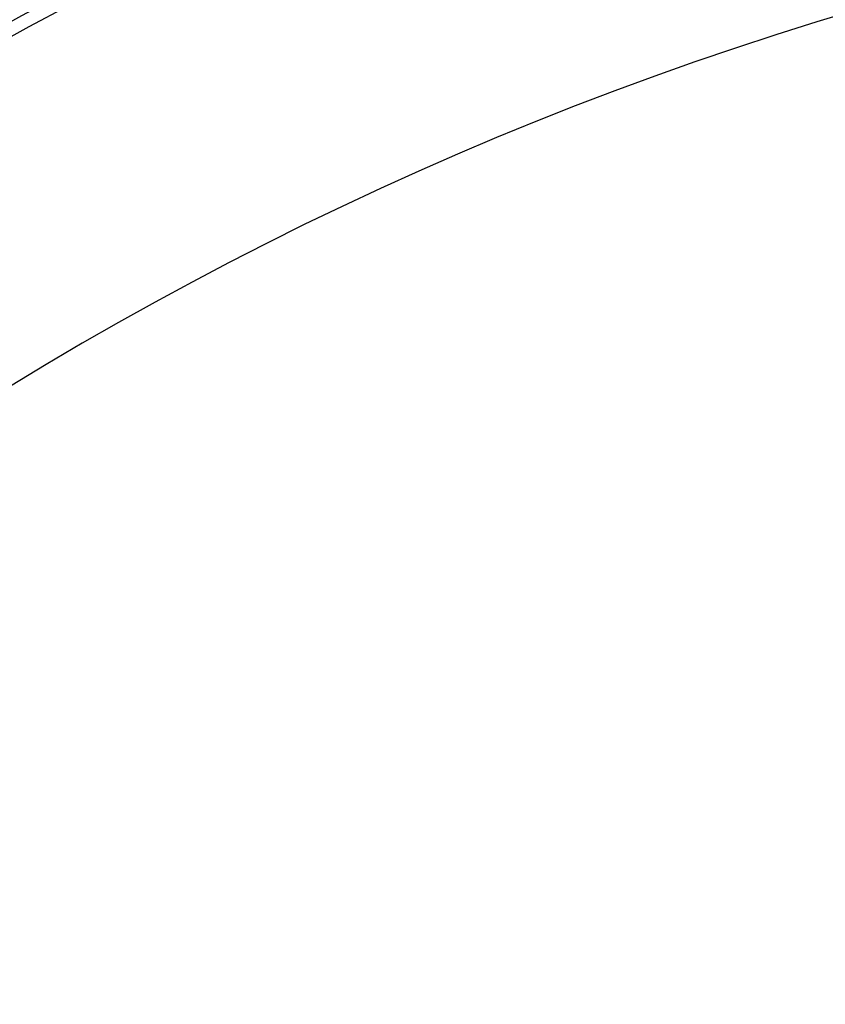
# Model space of a CAD drawing. Header units: millimetres. Extents: x 0 to 297, y 0 to 210.
# Tile 380 of 455: x 237.75 to 239.36, y 159.34 to 161.31. Entities that reach past the tile are written whole.
import ezdxf

# ---------------------------------------------------------------- set-up
doc = ezdxf.new("R2010")
doc.units = ezdxf.units.MM
doc.header["$LTSCALE"] = 16.335
doc.layers.get('0').update_dxf_attribs({"linetype": 'CONTINUOUS'})
doc.layers.add('AXES_REF', color=7, linetype='CONTINUOUS')

msp = doc.modelspace()

# ---------------------------------------------------------------- linework, layer by layer
at = {"color": 7, "linetype": 'Continuous'}
for radius in [7.7567, 7.756, 7.7063]:
    msp.add_circle((241.4302, 154.5393), radius, dxfattribs=at)
msp.add_arc((241.4302, 154.5393), 7.68, 278.27713, 261.72287, dxfattribs=at)
at = {"layer": 'AXES_REF', "color": 9, "linetype": 'Continuous'}
msp.add_arc((241.4302, 154.5393), 7.0756, 94.41181, 85.58819, dxfattribs=at)

doc.saveas('drawing.dxf')
